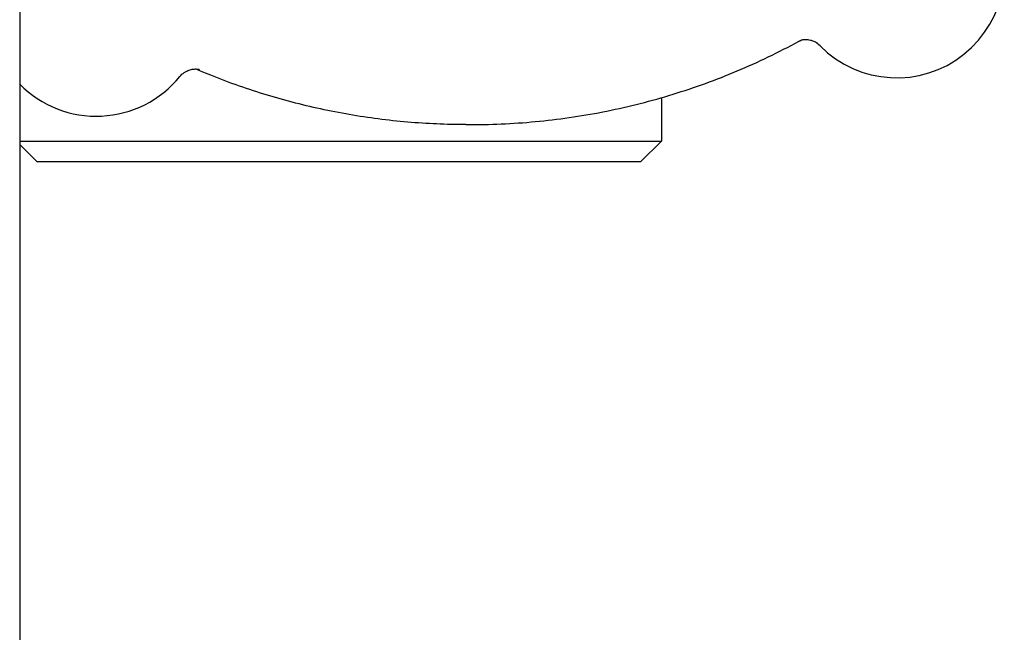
# Model space of a CAD drawing. Header units: inches. Extents: x 24 to 1128, y -69 to 748.
# Tile 486 of 656: x 622.07 to 625.05, y 354.37 to 356.23. Entities that reach past the tile are written whole.
import ezdxf

# ---------------------------------------------------------------- set-up
doc = ezdxf.new("R2010")
doc.units = ezdxf.units.IN
doc.header["$LTSCALE"] = 32
doc.header["$MEASUREMENT"] = 0
doc.layers.add('Visible (ANSI)', color=7, linetype='Continuous', lineweight=30)

msp = doc.modelspace()

# ---------------------------------------------------------------- linework, layer by layer
at = {"layer": 'Visible (ANSI)'}
for p, q in [((622.07163, 358.10867), (622.07163, 339.60867)), ((624.00938, 355.98984), (624.00938, 355.85867)), ((623.41935, 355.90867), (623.4358, 355.90867)), ((622.07163, 355.85867), (624.00938, 355.85867)), ((622.12438, 355.79617), (622.07163, 355.84892)), ((623.94688, 355.79617), (624.00938, 355.85867)), ((623.94688, 355.79617), (622.12438, 355.79617))]:
    msp.add_line(p, q, dxfattribs=at)
for centre, start, end in [((624.72016, 356.37497), 224.62068, 32.74638), ((622.30317, 356.25899), 224.56751, 320.85854)]:
    msp.add_arc(centre, 0.325, start, end, dxfattribs=at)
for points, knots in [([(623.4358, 355.90867), (623.50448, 355.90867), (623.57316, 355.9121), (623.70985, 355.92577), (623.77785, 355.93601), (623.9125, 355.96322), (623.97915, 355.98018), (624.11044, 356.02065), (624.17508, 356.04416), (624.3017, 356.0975), (624.36369, 356.12732), (624.42405, 356.16016)], [0.26630582, 0.26630582, 0.26630582, 0.26630582, 0.36579163, 0.36579163, 0.46527745, 0.46527745, 0.56476326, 0.56476326, 0.66424908, 0.66424908, 0.76373489, 0.76373489, 0.76373489, 0.76373489]), ([(624.42405, 356.16016), (624.4245, 356.16041), (624.42496, 356.16065), (624.42588, 356.16112), (624.42635, 356.16135), (624.42729, 356.16179), (624.42776, 356.16201), (624.42871, 356.16243), (624.42919, 356.16263), (624.43014, 356.16302), (624.43062, 356.16321), (624.4311, 356.16339)], [0.4944281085, 0.4944281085, 0.4944281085, 0.4944281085, 0.4963744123, 0.4963744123, 0.4983207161, 0.4983207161, 0.5002670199, 0.5002670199, 0.5022133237, 0.5022133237, 0.5041596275, 0.5041596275, 0.5041596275, 0.5041596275]), ([(624.48883, 356.14669), (624.48412, 356.15146), (624.47914, 356.15495), (624.46896, 356.16057), (624.46404, 356.1622), (624.45473, 356.16456), (624.45085, 356.16489), (624.44433, 356.16519), (624.44189, 356.16504), (624.43765, 356.16467), (624.43608, 356.16441), (624.43308, 356.16385), (624.43205, 356.16358), (624.43094, 356.16328), (624.43064, 356.1632), (624.43046, 356.16314)], [3.67169035, 3.67169035, 3.67169035, 3.67169035, 3.68167702, 3.68167702, 3.69430174, 3.69430174, 3.71078654, 3.71078654, 3.7293425, 3.7293425, 3.75125272, 3.75125272, 3.78299265, 3.78299265, 3.80255674, 3.80255674, 3.80255674, 3.80255674]), ([(622.55524, 356.05384), (622.55946, 356.05903), (622.56408, 356.06298), (622.57371, 356.06958), (622.57849, 356.07169), (622.58784, 356.07504), (622.59182, 356.07574), (622.59862, 356.07665), (622.60118, 356.07671), (622.60551, 356.07669), (622.60712, 356.07656), (622.61015, 356.07627), (622.61126, 356.07609), (622.61346, 356.07571), (622.61396, 356.07558), (622.61412, 356.07554), (622.61413, 356.07554), (622.61413, 356.07554)], [6.73028233, 6.73028233, 6.73028233, 6.73028233, 6.7384234, 6.7384234, 6.74879958, 6.74879958, 6.76291538, 6.76291538, 6.7792766, 6.7792766, 6.79776466, 6.79776466, 6.82322287, 6.82322287, 6.86716193, 6.86716193, 6.8746641, 6.8746641, 6.8746641, 6.8746641]), ([(623.41935, 355.90867), (623.36035, 355.90867), (623.30135, 355.9112), (623.18378, 355.92129), (623.12522, 355.92885), (623.00894, 355.94896), (622.95123, 355.96151), (622.83709, 355.99149), (622.78066, 356.00893), (622.68388, 356.04343), (622.64315, 356.05943), (622.60296, 356.0767)], [6.01687949, 6.01687949, 6.01687949, 6.01687949, 6.10234036, 6.10234036, 6.18780124, 6.18780124, 6.27326212, 6.27326212, 6.358723, 6.358723, 6.42206025, 6.42206025, 6.42206025, 6.42206025])]:
    msp.add_open_spline(points, degree=3, knots=knots, dxfattribs=at)

doc.saveas('drawing.dxf')
